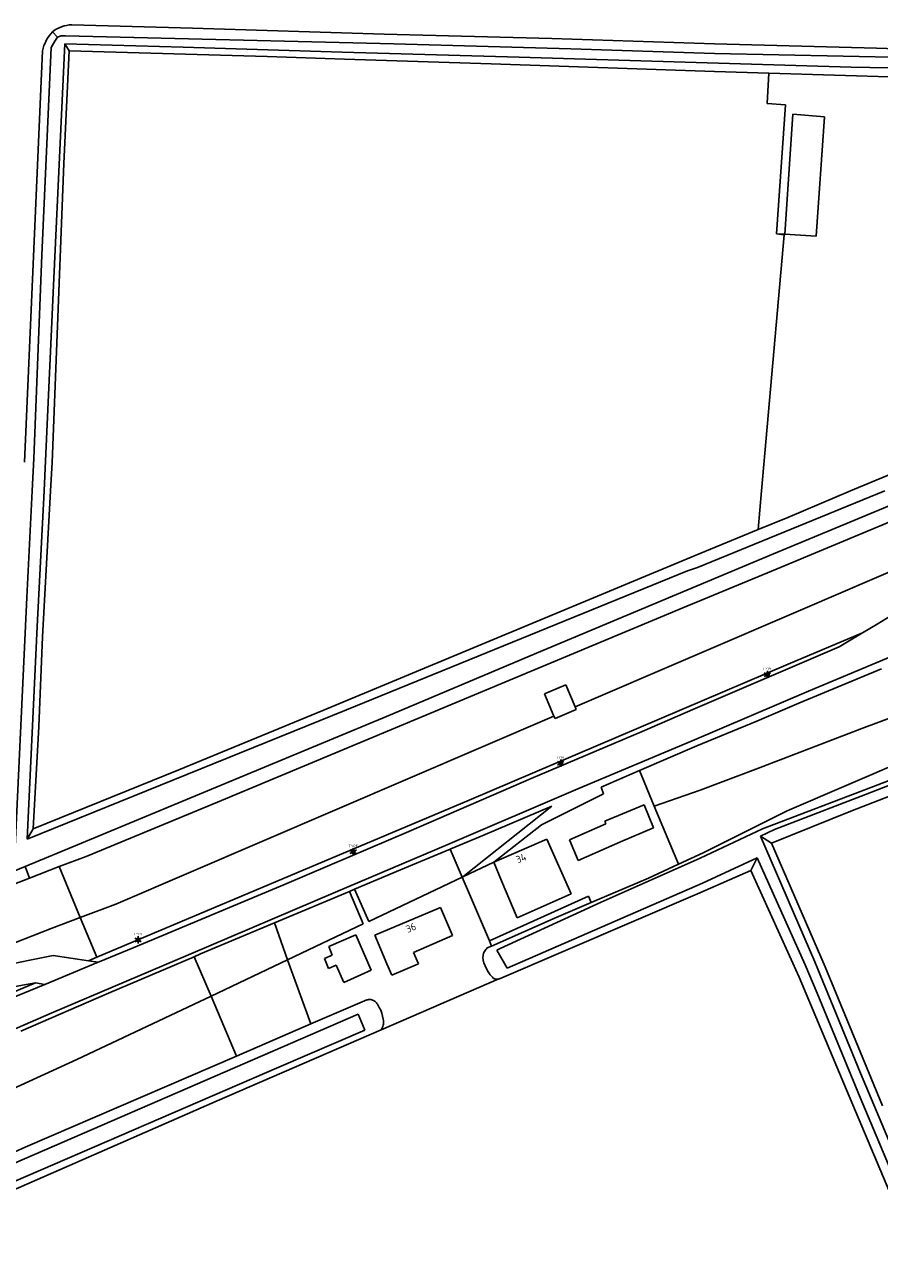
# Model space of a CAD drawing. Header units: metres. Extents: x 102000 to 105000, y 414600 to 420766.
# Tile 263 of 298: x 104405 to 104523, y 419893 to 420065. Entities that reach past the tile are written whole.
import ezdxf
from ezdxf.enums import TextEntityAlignment as Align

# ---------------------------------------------------------------- set-up
doc = ezdxf.new("R2010")
doc.units = ezdxf.units.M
doc.layers.get('0').update_dxf_attribs({"color": 8})
doc.styles.add('MtXpl_NLCS-ISO', font='NLCS-ISO.ttf')
doc.styles.add('NLCS-ISO', font='NLCS-ISO.ttf')

msp = doc.modelspace()

# ---------------------------------------------------------------- linework, layer by layer
for p, q in [((104411.03, 420064.51), (104427.75, 420064.04)), ((104427.75, 420064.04), (104454.26, 420063.22)), ((104408.35, 420063.54), (104409.04, 420062.8)), ((104409.04, 420062.8), (104408.67, 420062.23)), ((104409.04, 420062.8), (104409.56, 420062.98)), ((104409.56, 420062.98), (104410.16, 420062.99)), ((104410.16, 420062.99), (104455.63, 420061.85)), ((104454.26, 420063.22), (104477.5, 420062.59)), ((104477.5, 420062.59), (104500, 420061.89)), ((104404.49, 420003.94), (104406.96, 420060.91)), ((104408.17, 420061.35), (104406.87, 420032.6)), ((104408.67, 420062.23), (104408.17, 420061.35)), ((104408.53, 420029.44), (104410.07, 420061.86)), ((104410.69, 420060.88), (104409.94, 420045.32)), ((104410.07, 420061.86), (104410.69, 420060.88)), ((104426.44, 420061.4), (104410.07, 420061.86)), ((104438.07, 420060.12), (104410.69, 420060.88)), ((104448.46, 420060.71), (104426.44, 420061.4)), ((104472.97, 420060.02), (104448.46, 420060.71)), ((104455.63, 420061.85), (104480.12, 420061.19)), ((104480.12, 420061.19), (104500, 420060.55)), ((104500, 420061.89), (104522.4, 420061.27)), ((104522.4, 420061.27), (104558.84, 420060.18)), ((104448.78, 420059.73), (104438.07, 420060.12)), ((104469.1, 420059.1), (104448.78, 420059.73)), ((104500, 420058.03), (104469.1, 420059.1)), ((104518.9, 420058.63), (104472.97, 420060.02)), ((104500, 420060.55), (104527.9, 420059.95)), ((104507.54, 420057.8), (104500, 420058.03)), ((104507.31, 420053.59), (104507.54, 420057.8)), ((104507.31, 420053.59), (104507.54, 420057.8)), ((104525.7, 420057.24), (104507.54, 420057.8)), ((104531.55, 420058.4), (104518.9, 420058.63)), ((104509.81, 420053.44), (104507.31, 420053.59)), ((104509.81, 420053.44), (104507.31, 420053.59)), ((104508.6, 420035.57), (104509.81, 420053.44)), ((104508.6, 420035.57), (104509.81, 420053.44)), ((104510.84, 420052.12), (104509.71, 420035.53)), ((104515.22, 420051.77), (104510.84, 420052.12)), ((104514.05, 420035.26), (104515.22, 420051.77)), ((104409.94, 420045.32), (104408.3, 420003.89)), ((104506.52, 420000), (104509.62, 420035.44)), ((104509.71, 420035.53), (104508.6, 420035.57)), ((104509.62, 420035.44), (104508.6, 420035.57)), ((104509.71, 420035.53), (104514.05, 420035.26)), ((104406.87, 420032.6), (104405.77, 420004.47)), ((104407.41, 420004.16), (104408.53, 420029.44)), ((104405.77, 420004.47), (104405.55, 420000)), ((104407.2, 420000), (104407.41, 420004.16)), ((104518.82, 420000), (104529.02, 420004.23)), ((104408.3, 420003.89), (104408.09, 420000)), ((104405.55, 420000), (104404.82, 419985.24)), ((104406.23, 419981.21), (104407.2, 420000)), ((104408.09, 420000), (104406.99, 419979.78)), ((104497.65, 419989.37), (104523.57, 420000)), ((104506.04, 419994.61), (104506.52, 420000)), ((104510.16, 419996.3), (104518.82, 420000)), ((104529.08, 420000), (104518.75, 419995.63)), ((104534.57, 420000), (104521.51, 419994.56)), ((104506.04, 419994.61), (104510.16, 419996.3)), ((104518.75, 419995.63), (104508.15, 419991.26)), ((104512.55, 419983.72), (104539.7, 419995.43)), ((104497.34, 419991.04), (104506.04, 419994.61)), ((104521.51, 419994.56), (104509.23, 419989.41)), ((104445.76, 419969.58), (104497.34, 419991.04)), ((104508.15, 419991.26), (104497.6, 419986.81)), ((104449.06, 419969.66), (104496.24, 419988.89)), ((104496.24, 419988.89), (104497.65, 419989.37)), ((104509.23, 419989.41), (104497.97, 419984.75)), ((104404.82, 419985.24), (104403.13, 419949.73)), ((104497.6, 419986.81), (104475.35, 419977.5)), ((104529.6, 419985.9), (104522.5, 419981.52)), ((104496.18, 419984), (104431.2, 419956.88)), ((104480.7, 419970.06), (104512.55, 419983.72)), ((104497.97, 419984.75), (104496.18, 419984)), ((104404.86, 419951.77), (104406.23, 419981.21)), ((104510.19, 419976), (104520.48, 419980.32)), ((104520.48, 419980.32), (104517.26, 419978.41)), ((104522.5, 419981.52), (104520.48, 419980.32)), ((104406.99, 419979.78), (104406.49, 419967.37)), ((104517.26, 419978.41), (104497.34, 419969.84)), ((104475.35, 419977.5), (104454.59, 419968.76)), ((104513.01, 419972.23), (104525.8, 419977.59)), ((104466.05, 419957.18), (104510.19, 419976)), ((104511.69, 419970.6), (104523.1, 419975.35)), ((104511.69, 419970.6), (104523.1, 419975.35)), ((104507.08, 419974.65), (104507.55, 419974.65)), ((104507.08, 419974.45), (104507.55, 419974.45)), ((104479.4, 419973.11), (104476.47, 419971.86)), ((104476.47, 419971.86), (104477.77, 419968.8)), ((104480.7, 419970.06), (104479.4, 419973.11)), ((104496.91, 419965.38), (104513.01, 419972.23)), ((104520.38, 419967.07), (104535.7, 419972.85)), ((104480.85, 419969.71), (104480.7, 419970.06)), ((104497.34, 419969.84), (104490, 419966.65)), ((104505.86, 419968.1), (104511.69, 419970.6)), ((104505.86, 419968.1), (104511.69, 419970.6)), ((104404.86, 419951.77), (104449.06, 419969.66)), ((104454.59, 419968.76), (104412.39, 419951.2)), ((104417.11, 419942.78), (104477.77, 419968.8)), ((104425.86, 419961.37), (104445.76, 419969.58)), ((104477.77, 419968.8), (104477.92, 419968.46)), ((104477.92, 419968.46), (104480.85, 419969.71)), ((104497.53, 419964.66), (104505.86, 419968.1)), ((104497.53, 419964.66), (104505.86, 419968.1)), ((104406.49, 419967.37), (104405.67, 419953.17)), ((104490, 419966.65), (104474.64, 419960.15)), ((104506.1, 419961.6), (104520.38, 419967.07)), ((104481.06, 419958.75), (104496.91, 419965.38)), ((104489.62, 419961.26), (104497.53, 419964.66)), ((104489.62, 419961.26), (104497.53, 419964.66)), ((104531.35, 419964.86), (104510.04, 419955.67)), ((104405.67, 419953.17), (104425.86, 419961.37)), ((104478.48, 419962.37), (104478.95, 419962.37)), ((104478.48, 419962.17), (104478.95, 419962.17)), ((104484.3, 419958.97), (104489.62, 419961.26)), ((104484.3, 419958.97), (104489.62, 419961.26)), ((104489.62, 419961.26), (104491.66, 419956.33)), ((104489.62, 419961.26), (104491.66, 419956.33)), ((104498.01, 419958.55), (104506.1, 419961.6)), ((104520.09, 419958.32), (104531.42, 419962.7)), ((104474.64, 419960.15), (104457.67, 419952.82)), ((104528.14, 419960.76), (104520.92, 419957.96)), ((104463.07, 419951.03), (104481.06, 419958.75)), ((104478.09, 419954.77), (104484.63, 419958.04)), ((104478.09, 419954.77), (104484.63, 419958.04)), ((104484.63, 419958.04), (104484.3, 419958.97)), ((104484.63, 419958.04), (104484.3, 419958.97)), ((104491.66, 419956.33), (104498.01, 419958.55)), ((104506.63, 419953.21), (104520.09, 419958.32)), ((104520.92, 419957.96), (104508.32, 419953.1)), ((104518.85, 419955.62), (104527.11, 419958.87)), ((104431.2, 419956.88), (104413.04, 419949.38)), ((104414.51, 419935.41), (104466.05, 419957.18)), ((104477.48, 419956.32), (104465.14, 419946.56)), ((104467.93, 419952.26), (104477.48, 419956.32)), ((104467.93, 419952.26), (104477.48, 419956.32)), ((104490.25, 419956.52), (104484.8, 419954.24)), ((104491.54, 419953.31), (104490.25, 419956.52)), ((104495, 419948.28), (104491.66, 419956.33)), ((104491.66, 419956.33), (104495, 419948.28)), ((104476.07, 419953.74), (104478.09, 419954.77)), ((104510.04, 419955.67), (104498.44, 419949.89)), ((104507.89, 419951.23), (104518.85, 419955.62)), ((104405.67, 419953.17), (104404.86, 419951.77)), ((104457.67, 419952.82), (104440.79, 419945.64)), ((104469.43, 419948.59), (104476.07, 419953.74)), ((104484.96, 419953.88), (104479.93, 419951.69)), ((104484.8, 419954.24), (104484.96, 419953.88)), ((104487.33, 419951.51), (104491.54, 419953.31)), ((104498.02, 419949.12), (104506.63, 419953.21)), ((104508.32, 419953.1), (104506.35, 419952.17)), ((104412.39, 419951.2), (104404.56, 419947.96)), ((104447.54, 419944.44), (104463.07, 419951.03)), ((104463.49, 419950.41), (104467.93, 419952.26)), ((104463.49, 419950.41), (104467.93, 419952.26)), ((104476.8, 419951.74), (104469.43, 419948.59)), ((104480.15, 419944.18), (104476.8, 419951.74)), ((104479.93, 419951.69), (104481.11, 419948.79)), ((104481.11, 419948.79), (104487.33, 419951.51)), ((104506.35, 419952.17), (104507.89, 419951.23)), ((104506.35, 419952.17), (104513.88, 419934.8)), ((104515.3, 419934.08), (104507.89, 419951.23)), ((104413.04, 419949.38), (104409.29, 419947.96)), ((104449.75, 419950.11), (104450.22, 419950.11)), ((104449.75, 419949.91), (104450.22, 419949.91)), ((104456.51, 419947.52), (104463.41, 419950.38)), ((104463.41, 419950.38), (104463.49, 419950.41)), ((104463.41, 419950.38), (104465.05, 419946.51)), ((104498.44, 419949.89), (104495, 419948.28)), ((104505.88, 419949.16), (104498.32, 419945.69)), ((104505.03, 419947.42), (104505.88, 419949.16)), ((104512.56, 419934.37), (104505.88, 419949.16)), ((104404.56, 419947.96), (104327.34, 419916.07)), ((104404.56, 419947.96), (104405.17, 419946.37)), ((104405.17, 419946.37), (104409.29, 419947.96)), ((104409.29, 419947.96), (104412.21, 419940.93)), ((104409.29, 419947.96), (104412.21, 419940.93)), ((104450.18, 419944.82), (104456.51, 419947.52)), ((104465.14, 419946.56), (104469.43, 419948.59)), ((104469.43, 419948.59), (104470.52, 419945.97)), ((104484.29, 419943.04), (104498.02, 419949.12)), ((104495, 419948.28), (104490.88, 419946.37)), ((104377.49, 419935.71), (104405.17, 419946.37)), ((104452.16, 419940.37), (104465.05, 419946.51)), ((104465.05, 419946.51), (104465.14, 419946.56)), ((104466.08, 419944.13), (104465.05, 419946.51)), ((104465.05, 419946.51), (104466.08, 419944.13)), ((104470.52, 419945.97), (104472.67, 419940.87)), ((104490.88, 419946.37), (104482.92, 419942.97)), ((104497.98, 419944.33), (104505.03, 419947.42)), ((104505.03, 419947.42), (104511.72, 419932.65)), ((104440.79, 419945.64), (104419.55, 419936.72)), ((104427.17, 419935.73), (104447.54, 419944.44)), ((104439.07, 419940.17), (104449.49, 419944.52)), ((104449.49, 419944.52), (104450.18, 419944.82)), ((104451.38, 419940.02), (104449.49, 419944.52)), ((104450.18, 419944.82), (104452.16, 419940.37)), ((104468.84, 419937.67), (104466.08, 419944.13)), ((104466.08, 419944.13), (104468.84, 419937.67)), ((104470.23, 419932.44), (104497.98, 419944.33)), ((104498.32, 419945.69), (104471.29, 419933.9)), ((104472.67, 419940.87), (104480.15, 419944.18)), ((104412.21, 419940.93), (104417.11, 419942.78)), ((104462.05, 419942.28), (104452.96, 419938.49)), ((104463.73, 419938.41), (104462.05, 419942.28)), ((104468.84, 419937.67), (104482.54, 419943.88)), ((104482.54, 419943.88), (104468.84, 419937.67)), ((104470.33, 419936.62), (104484.29, 419943.04)), ((104482.92, 419942.97), (104478.06, 419940.9)), ((104482.92, 419942.97), (104482.54, 419943.88)), ((104408.17, 419939.4), (104412.21, 419940.93)), ((104414.51, 419935.41), (104412.21, 419940.93)), ((104412.21, 419940.93), (104414.51, 419935.41)), ((104478.06, 419940.9), (104469.15, 419936.97)), ((104394.39, 419933.96), (104408.17, 419939.4)), ((104428.86, 419935.87), (104439.07, 419940.17)), ((104440.91, 419935.07), (104439.07, 419940.17)), ((104440.91, 419935.07), (104439.07, 419940.17)), ((104440.91, 419935.07), (104451.38, 419940.02)), ((104419.97, 419937.92), (104420.44, 419937.92)), ((104419.97, 419937.72), (104420.44, 419937.72)), ((104450.34, 419938.5), (104446.59, 419936.92)), ((104452.46, 419933.61), (104450.34, 419938.5)), ((104452.96, 419938.49), (104454.66, 419934.49)), ((104458.33, 419936.08), (104463.73, 419938.41)), ((104468.84, 419937.67), (104469.15, 419936.97)), ((104468.84, 419937.67), (104469.15, 419936.97)), ((104408.45, 419935.65), (104388.07, 419931.55)), ((104408.2, 419927.67), (104427.17, 419935.73)), ((104413.35, 419934.92), (104408.45, 419935.65)), ((104419.55, 419936.72), (104414.81, 419934.76)), ((104427.98, 419935.49), (104416.1, 419930.46)), ((104416.1, 419930.46), (104427.98, 419935.49)), ((104428.86, 419935.87), (104427.98, 419935.49)), ((104427.98, 419935.49), (104428.86, 419935.87)), ((104430.31, 419930.03), (104427.98, 419935.49)), ((104427.98, 419935.49), (104430.31, 419930.03)), ((104447.06, 419935.68), (104446.03, 419935.24)), ((104446.59, 419936.92), (104447.06, 419935.68)), ((104459.01, 419934.48), (104458.33, 419936.08)), ((104467.96, 419935.6), (104467.95, 419935.44)), ((104467.95, 419935.44), (104467.95, 419935.28)), ((104467.99, 419935.76), (104467.96, 419935.6)), ((104468.03, 419935.91), (104467.99, 419935.76)), ((104468.09, 419936.07), (104468.03, 419935.91)), ((104468.16, 419936.21), (104468.09, 419936.07)), ((104468.24, 419936.35), (104468.16, 419936.21)), ((104468.33, 419936.48), (104468.24, 419936.35)), ((104468.44, 419936.6), (104468.33, 419936.48)), ((104468.55, 419936.71), (104468.44, 419936.6)), ((104469.15, 419936.97), (104468.55, 419936.71)), ((104469.86, 419936.39), (104470.33, 419936.62)), ((104471.29, 419933.9), (104469.86, 419936.39)), ((104414.69, 419934.71), (104407.32, 419931.66)), ((104413.35, 419934.92), (104414.51, 419935.41)), ((104414.69, 419934.71), (104413.35, 419934.92)), ((104414.81, 419934.76), (104414.69, 419934.71)), ((104440.91, 419935.07), (104430.31, 419930.03)), ((104444.12, 419926.18), (104440.91, 419935.07)), ((104444.12, 419926.18), (104440.91, 419935.07)), ((104446.03, 419935.24), (104446.56, 419933.84)), ((104446.56, 419933.84), (104447.61, 419934.32)), ((104447.61, 419934.32), (104448.68, 419931.9)), ((104454.66, 419934.49), (104455.34, 419932.91)), ((104455.34, 419932.91), (104459.01, 419934.48)), ((104467.95, 419935.28), (104467.96, 419935.12)), ((104467.96, 419935.12), (104467.99, 419934.97)), ((104467.99, 419934.97), (104468.03, 419934.81)), ((104468.03, 419934.81), (104468.09, 419934.66)), ((104468.09, 419934.66), (104468.25, 419934.22)), ((104468.25, 419934.22), (104468.45, 419933.79)), ((104468.45, 419933.79), (104468.68, 419933.38)), ((104514.23, 419930.45), (104512.56, 419934.37)), ((104513.88, 419934.8), (104520.22, 419919.38)), ((104523.26, 419914.86), (104515.3, 419934.08)), ((104448.68, 419931.9), (104452.46, 419933.61)), ((104470.16, 419932.41), (104453.84, 419925.36)), ((104468.68, 419933.38), (104468.95, 419933)), ((104468.95, 419933), (104469.25, 419932.64)), ((104469.25, 419932.64), (104469.31, 419932.58)), ((104469.31, 419932.58), (104469.38, 419932.53)), ((104469.38, 419932.53), (104469.45, 419932.49)), ((104469.45, 419932.49), (104469.52, 419932.45)), ((104469.52, 419932.45), (104469.59, 419932.42)), ((104469.59, 419932.42), (104469.67, 419932.4)), ((104469.67, 419932.4), (104469.75, 419932.38)), ((104469.75, 419932.38), (104469.83, 419932.37)), ((104469.83, 419932.37), (104469.91, 419932.37)), ((104469.91, 419932.37), (104470, 419932.38)), ((104470, 419932.38), (104470.08, 419932.39)), ((104470.08, 419932.39), (104470.16, 419932.41)), ((104470.16, 419932.41), (104470.23, 419932.44)), ((104511.72, 419932.65), (104518.25, 419917.08)), ((104406.03, 419931.85), (104393.16, 419926.49)), ((104394.27, 419929.8), (104406.03, 419931.85)), ((104407.32, 419931.66), (104401.42, 419929.22)), ((104416.1, 419930.46), (104403.96, 419925.16)), ((104403.96, 419925.16), (104416.1, 419930.46)), ((104407.32, 419931.66), (104406.03, 419931.85)), ((104520.14, 419916.02), (104514.23, 419930.45)), ((104411.71, 419921.25), (104430.31, 419930.03)), ((104433.85, 419921.71), (104430.31, 419930.03)), ((104430.31, 419930.03), (104433.85, 419921.71)), ((104444.12, 419926.18), (104451.89, 419929.52)), ((104451.89, 419929.52), (104451.99, 419929.54)), ((104451.99, 419929.54), (104452.1, 419929.56)), ((104452.1, 419929.56), (104452.22, 419929.56)), ((104452.22, 419929.56), (104452.33, 419929.56)), ((104452.33, 419929.56), (104452.44, 419929.55)), ((104452.44, 419929.55), (104452.55, 419929.52)), ((104452.55, 419929.52), (104452.65, 419929.49)), ((104452.65, 419929.49), (104452.76, 419929.45)), ((104452.76, 419929.45), (104452.86, 419929.4)), ((104452.86, 419929.4), (104452.95, 419929.34)), ((104452.95, 419929.34), (104453.04, 419929.28)), ((104453.04, 419929.28), (104453.13, 419929.2)), ((104453.13, 419929.2), (104453.2, 419929.12)), ((104453.2, 419929.12), (104453.27, 419929.03)), ((104453.27, 419929.03), (104453.34, 419928.94)), ((104453.34, 419928.94), (104453.39, 419928.84)), ((104453.39, 419928.84), (104453.6, 419928.47)), ((104377.84, 419914.6), (104408.2, 419927.67)), ((104450.69, 419927.53), (104396.89, 419904.24)), ((104451.58, 419925.33), (104450.69, 419927.53)), ((104453.6, 419928.47), (104453.79, 419928.08)), ((104453.79, 419928.08), (104453.94, 419927.68)), ((104453.94, 419927.68), (104454.06, 419927.26)), ((104454.06, 419927.26), (104454.15, 419926.84)), ((104453.84, 419925.36), (104431.15, 419915.52)), ((104433.85, 419921.71), (104444.12, 419926.18)), ((104439.68, 419920.21), (104451.58, 419925.33)), ((104453.93, 419925.51), (104453.84, 419925.36)), ((104454.01, 419925.66), (104453.93, 419925.51)), ((104454.07, 419925.82), (104454.01, 419925.66)), ((104454.12, 419925.99), (104454.07, 419925.82)), ((104454.16, 419926.16), (104454.12, 419925.99)), ((104454.15, 419926.84), (104454.18, 419926.67)), ((104454.18, 419926.33), (104454.16, 419926.16)), ((104454.18, 419926.67), (104454.18, 419926.5)), ((104454.18, 419926.5), (104454.18, 419926.33)), ((104404.6, 419909.1), (104433.85, 419921.71)), ((104398.74, 419915.3), (104411.71, 419921.25)), ((104401.24, 419903.58), (104439.68, 419920.21)), ((104520.22, 419919.38), (104527.11, 419902.89)), ((104518.25, 419917.08), (104524.63, 419901.99)), ((104431.15, 419915.52), (104379.6, 419893.05)), ((104525.92, 419902.3), (104520.14, 419916.02)), ((104401.74, 419907.83), (104404.6, 419909.1))]:
    msp.add_line(p, q)
at = {"ltscale": 0.1}
for p, q in [((104507.32, 419974.8), (104507.32, 419975.05)), ((104507.1, 419974.67), (104506.88, 419974.8)), ((104507.1, 419974.42), (104506.88, 419974.29)), ((104507.32, 419974.29), (104507.32, 419974.04)), ((104507.54, 419974.67), (104507.75, 419974.8)), ((104507.54, 419974.42), (104507.75, 419974.29)), ((104478.5, 419962.4), (104478.28, 419962.53)), ((104478.5, 419962.15), (104478.28, 419962.02)), ((104478.72, 419962.53), (104478.72, 419962.78)), ((104478.72, 419962.02), (104478.72, 419961.77)), ((104478.93, 419962.4), (104479.15, 419962.53)), ((104478.93, 419962.15), (104479.15, 419962.02)), ((104449.76, 419950.14), (104449.54, 419950.27)), ((104449.76, 419949.89), (104449.54, 419949.76)), ((104449.98, 419950.27), (104449.98, 419950.52)), ((104449.98, 419949.76), (104449.98, 419949.51)), ((104450.2, 419950.14), (104450.42, 419950.27)), ((104450.2, 419949.89), (104450.42, 419949.76)), ((104419.99, 419937.94), (104419.77, 419938.07)), ((104419.99, 419937.69), (104419.77, 419937.56)), ((104420.21, 419938.07), (104420.21, 419938.32)), ((104420.21, 419937.56), (104420.21, 419937.31)), ((104420.43, 419937.94), (104420.65, 419938.07)), ((104420.43, 419937.69), (104420.65, 419937.56))]:
    msp.add_line(p, q, dxfattribs=at)
for centre in [(104507.32, 419974.55), (104478.72, 419962.27), (104449.98, 419950.01), (104420.21, 419937.82)]:
    msp.add_circle(centre, 0.253, dxfattribs=at)
for centre, radius, start, end in [((104411.19, 420059.86), 4.65, 92.0199, 127.5915), ((104412.62, 420059.61), 5.8, 137.2935, 167.0101)]:
    msp.add_arc(centre, radius, start, end)

# ---------------------------------------------------------------- texts
at = {"style": 'MtXpl_NLCS-ISO'}
for s, rotation, p in [('34', 23.2048, (104472.78, 419948.39)), ('36', 23.3767, (104457.55, 419938.77))]:
    msp.add_text(s, height=1, rotation=rotation, dxfattribs=at).set_placement(p)
at = {"style": 'NLCS-ISO'}
for p in [(104507.32, 419975.05), (104478.72, 419962.78), (104449.98, 419950.52), (104420.21, 419938.32)]:
    msp.add_attdef('TYPE', text='', height=0.36, dxfattribs=at).set_placement(p, align=Align.BOTTOM_CENTER)

doc.saveas('drawing.dxf')
